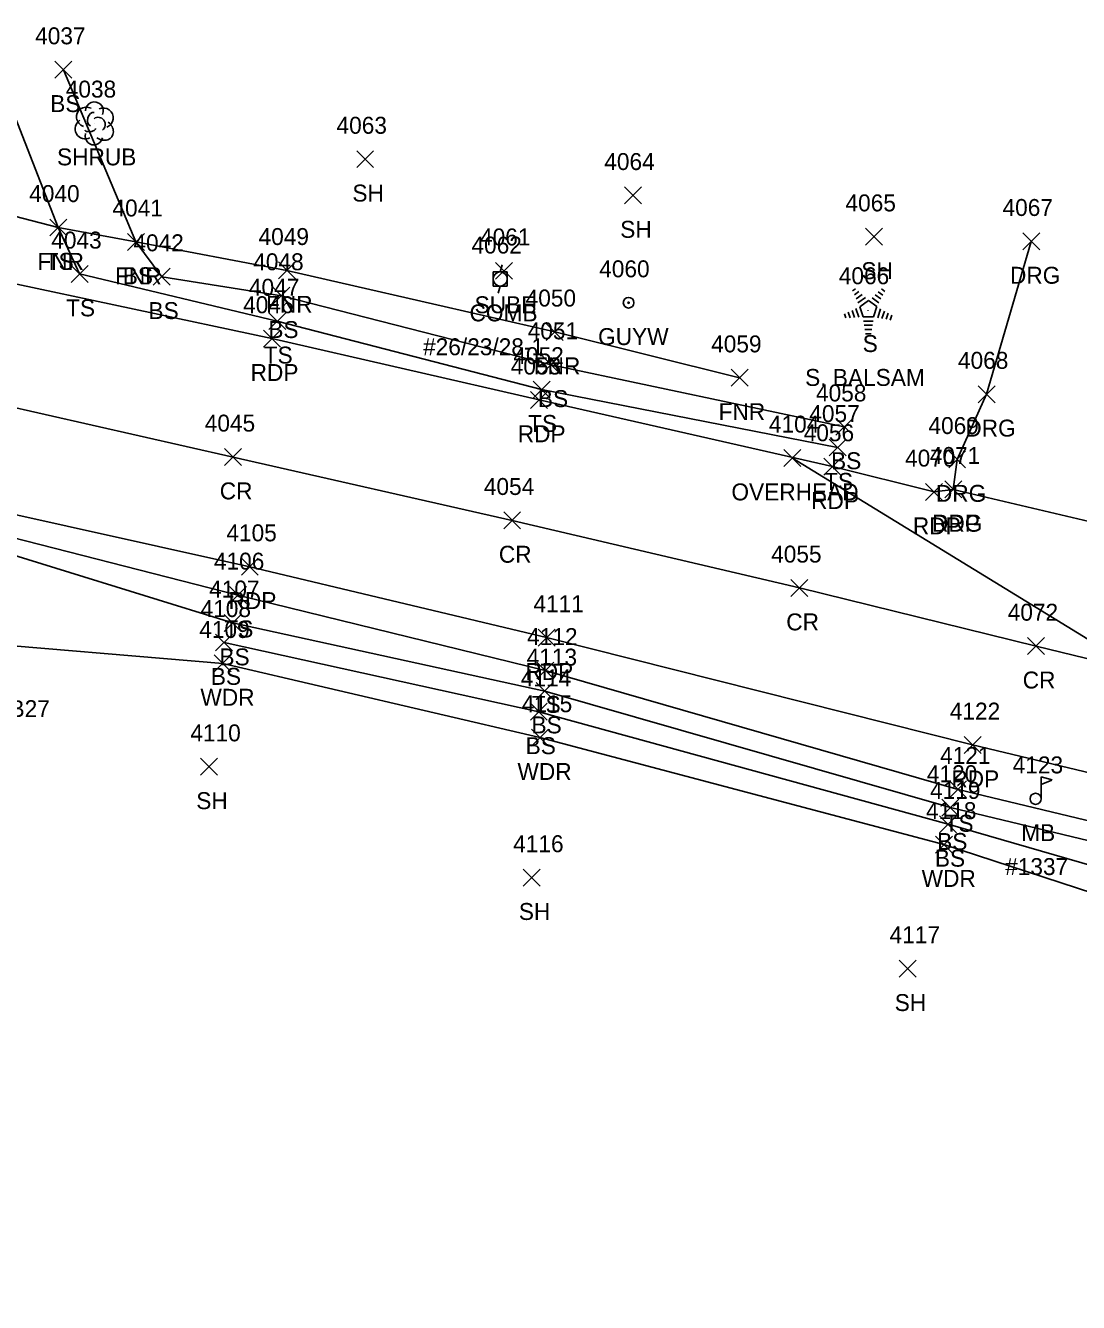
# Model space of a CAD drawing. Extents: x 1611797 to 1633212, y 298978 to 305475.
# Drawn here: x 1618698.8 to 1618823, y 301533.1 to 301683.8 of the extents above; entities that cross this region are included whole.
import ezdxf

# ---------------------------------------------------------------- set-up
doc = ezdxf.new("R2010")
doc.units = 0
for name, color, linetype in [('L_A', 7, 'Continuous'), ('L_C', 7, 'Continuous'), ('L_I', 7, 'Continuous'), ('L_TIC', 7, 'Continuous'), ('LAWA', 7, 'Continuous'), ('LELB', 7, 'Continuous'), ('LFNC', 7, 'Continuous'), ('LMB', 7, 'Continuous'), ('LSH', 7, 'Continuous'), ('LTC', 7, 'Continuous'), ('P_A', 7, 'Continuous'), ('P_I', 7, 'Continuous'), ('P_TIC', 7, 'Continuous'), ('PET', 7, 'Continuous'), ('PRC', 7, 'Continuous'), ('R_A', 7, 'Continuous'), ('R_I', 7, 'Continuous'), ('R_TIC', 7, 'Continuous'), ('RDG', 7, 'Continuous'), ('U_A', 7, 'Continuous'), ('U_C', 7, 'Continuous'), ('U_I', 7, 'Continuous'), ('U_TIC', 7, 'Continuous'), ('UCO', 7, 'Continuous'), ('UP', 7, 'Continuous'), ('UPGW', 7, 'Continuous')]:
    doc.layers.add(name, color=color, linetype=linetype)

msp = doc.modelspace()

# ---------------------------------------------------------------- linework, layer by layer
at = {"layer": 'L_TIC'}
for points in [[(1618702.23, 301677.55), (1618704.23, 301679.55)], [(1618704.23, 301677.55), (1618702.23, 301679.55)], [(1618737.83, 301666.99), (1618739.83, 301668.99)], [(1618739.83, 301666.99), (1618737.83, 301668.99)], [(1618769.43, 301662.71), (1618771.43, 301664.71)], [(1618771.43, 301662.71), (1618769.43, 301664.71)], [(1618701.61, 301658.93), (1618703.61, 301660.93)], [(1618703.61, 301658.93), (1618701.61, 301660.93)], [(1618701.61, 301658.93), (1618703.61, 301660.93)], [(1618703.61, 301658.93), (1618701.61, 301660.93)], [(1618710.78, 301657.23), (1618712.78, 301659.23)], [(1618712.78, 301657.23), (1618710.78, 301659.23)], [(1618710.78, 301657.23), (1618712.78, 301659.23)], [(1618712.78, 301657.23), (1618710.78, 301659.23)], [(1618797.88, 301657.83), (1618799.88, 301659.83)], [(1618799.88, 301657.83), (1618797.88, 301659.83)], [(1618704.13, 301653.44), (1618706.13, 301655.44)], [(1618706.13, 301653.44), (1618704.13, 301655.44)], [(1618713.82, 301653.12), (1618715.82, 301655.12)], [(1618715.82, 301653.12), (1618713.82, 301655.12)], [(1618728.59, 301653.86), (1618730.59, 301655.86)], [(1618730.59, 301653.86), (1618728.59, 301655.86)], [(1618727.95, 301650.88), (1618729.95, 301652.88)], [(1618729.95, 301650.88), (1618727.95, 301652.88)], [(1618727.45, 301647.87), (1618729.45, 301649.87)], [(1618729.45, 301647.87), (1618727.45, 301649.87)], [(1618760.19, 301646.6), (1618762.19, 301648.6)], [(1618762.19, 301646.6), (1618760.19, 301648.6)], [(1618759.77, 301642.73), (1618761.77, 301644.73)], [(1618761.77, 301642.73), (1618759.77, 301644.73)], [(1618782, 301641.19), (1618784, 301643.19)], [(1618784, 301641.19), (1618782, 301643.19)], [(1618758.65, 301639.8), (1618760.65, 301641.8)], [(1618760.65, 301639.8), (1618758.65, 301641.8)], [(1618794.36, 301635.4), (1618796.36, 301637.4)], [(1618796.36, 301635.4), (1618794.36, 301637.4)], [(1618793.57, 301632.96), (1618795.57, 301634.96)], [(1618795.57, 301632.96), (1618793.57, 301634.96)], [(1618722.81, 301615.55), (1618724.81, 301617.55)], [(1618724.81, 301615.55), (1618722.81, 301617.55)], [(1618722.19, 301612.25), (1618724.19, 301614.25)], [(1618724.19, 301612.25), (1618722.19, 301614.25)], [(1618721.18, 301609.95), (1618723.18, 301611.95)], [(1618723.18, 301609.95), (1618721.18, 301611.95)], [(1618721.03, 301607.48), (1618723.03, 301609.48)], [(1618723.03, 301607.48), (1618721.03, 301609.48)], [(1618759.07, 301606.64), (1618761.07, 301608.64)], [(1618761.07, 301606.64), (1618759.07, 301608.64)], [(1618759.01, 301604.22), (1618761.01, 301606.22)], [(1618761.01, 301604.22), (1618759.01, 301606.22)], [(1618758.32, 301601.77), (1618760.32, 301603.77)], [(1618760.32, 301601.77), (1618758.32, 301603.77)], [(1618758.44, 301598.72), (1618760.44, 301600.72)], [(1618760.44, 301598.72), (1618758.44, 301600.72)], [(1618719.41, 301595.28), (1618721.41, 301597.28)], [(1618721.41, 301595.28), (1618719.41, 301597.28)], [(1618807.79, 301592.61), (1618809.79, 301594.61)], [(1618809.79, 301592.61), (1618807.79, 301594.61)], [(1618806.88, 301590.46), (1618808.88, 301592.46)], [(1618808.88, 301590.46), (1618806.88, 301592.46)], [(1618806.6, 301588.49), (1618808.6, 301590.49)], [(1618808.6, 301588.49), (1618806.6, 301590.49)], [(1618806.12, 301586.1), (1618808.12, 301588.1)], [(1618808.12, 301586.1), (1618806.12, 301588.1)], [(1618757.47, 301582.2), (1618759.47, 301584.2)], [(1618759.47, 301582.2), (1618757.47, 301584.2)], [(1618801.83, 301571.45), (1618803.83, 301573.45)], [(1618803.83, 301571.45), (1618801.83, 301573.45)]]:
    msp.add_lwpolyline(points, dxfattribs=at)
at = {"layer": 'LAWA'}
msp.add_lwpolyline([(1618592.11, 301628.73), (1618619.62, 301626.32), (1618626.95, 301625.61), (1618639.73, 301623.62), (1618658.3, 301618.87), (1618690.24, 301611.14), (1618722.03, 301608.48), (1618759.44, 301599.72), (1618807.12, 301587.1), (1618854.3, 301571.69), (1618882.81, 301567.28), (1618933.27, 301549.67)], dxfattribs=at)
at = {"layer": 'LELB'}
for points in [[(1618695.68, 301677.59), (1618702.61, 301659.93), (1618705.13, 301654.44), (1618728.45, 301648.87), (1618759.65, 301640.8), (1618794.57, 301633.96)], [(1618703.23, 301678.55), (1618711.78, 301658.23), (1618714.82, 301654.12), (1618728.95, 301651.88), (1618760.77, 301643.73), (1618795.36, 301636.4)], [(1618657.67, 301631.81), (1618692.09, 301624.65), (1618723.81, 301616.55), (1618760.07, 301607.64), (1618808.79, 301593.61), (1618856.77, 301582.06), (1618887.05, 301575.99), (1618932.84, 301565.47), (1618968.99, 301557.62), (1618984.38, 301555.84), (1618998.28, 301546.42), (1619033.77, 301547.29), (1619059.57, 301546.82)], [(1618629.16, 301628.34), (1618640.74, 301627.28), (1618657.5, 301627.86), (1618691.86, 301622.93), (1618723.19, 301613.25), (1618760.01, 301605.22), (1618807.88, 301591.46), (1618856.82, 301579.73), (1618886.05, 301572.09), (1618931.8, 301561.7)], [(1618722.18, 301610.95), (1618759.32, 301602.77), (1618807.6, 301589.49), (1618856.16, 301575.47), (1618884.37, 301569.92), (1618933.27, 301549.67), (1618967.01, 301550.39), (1618996.48, 301538.98), (1619032.9, 301537.91), (1619058.31, 301540.99), (1619073.61, 301541.82), (1619095.78, 301537.82), (1619116.26, 301533.06), (1619132.53, 301537.93), (1619138.66, 301539.63), (1619159.41, 301538.86)]]:
    msp.add_lwpolyline(points, dxfattribs=at)
at = {"layer": 'LFNC'}
msp.add_lwpolyline([(1618694.22, 301662.09), (1618702.61, 301659.93), (1618711.78, 301658.23), (1618729.59, 301654.86), (1618761.19, 301647.6), (1618783, 301642.19)], dxfattribs=at)
at = {"layer": 'LMB'}
for p, q in [((1618818.58, 301592.51), (1618818.58, 301595.11)), ((1618818.58, 301595.1), (1618819.87, 301594.72)), ((1618818.58, 301594.2), (1618819.86, 301594.71)), ((1618817.93, 301592.5), (1618817.93, 301592.5))]:
    msp.add_line(p, q, dxfattribs=at)
msp.add_circle((1618817.93, 301592.5), 0.656, dxfattribs=at)
at = {"layer": 'LSH'}
msp.add_line((1618706.84, 301672.26), (1618706.84, 301672.26), dxfattribs=at)
msp.add_line((1618706.84, 301672.26), (1618706.84, 301672.26), dxfattribs=at)
msp.add_arc((1618706.89, 301673.7), 1.05, 335.5272, 180.9563, dxfattribs=at)
for centre, major_axis, ratio, start_param, end_param in [((1618706.05, 301672.93), (1.21, -0.51), 0.895232, 1.570796, 4.712389), ((1618707.88, 301672.85), (-1.14, -0.48), 0.949671, 1.570796, 4.712389), ((1618706.63, 301672.72), (-0.208, -0.792), 0.645439, 3.141593, 6.283185), ((1618707.34, 301672.1), (-0.5, 0.667), 0.989748, 3.141593, 6.283185), ((1618705.76, 301671.55), (0.58, -1.04), 0.959034, 3.141593, 6.283185), ((1618706.38, 301671.51), (-0.625, -0.083), 0.423636, 0, 3.141593), ((1618707.84, 301671.43), (-1.09, 0.79), 0.841452, 1.570796, 4.712389), ((1618706.84, 301670.76), (0.26, 1.06), 0.942809, 1.570796, 4.712389)]:
    msp.add_ellipse(centre, major_axis=major_axis, ratio=ratio, start_param=start_param, end_param=end_param, dxfattribs=at)
at = {"layer": 'LTC'}
for p, q in [((1618796.34, 301652.44), (1618796.7, 301652.69)), ((1618796.55, 301651.97), (1618797.08, 301652.36)), ((1618796.76, 301651.51), (1618797.46, 301652.02)), ((1618796.97, 301651.04), (1618797.85, 301651.68)), ((1618798.63, 301651.63), (1618799.44, 301651.04)), ((1618799, 301651.98), (1618799.68, 301651.49)), ((1618799.37, 301652.33), (1618799.92, 301651.93)), ((1618799.74, 301652.68), (1618800.16, 301652.37)), ((1618796.28, 301650.15), (1618796.56, 301649.31)), ((1618796.74, 301650.37), (1618797.07, 301649.35)), ((1618797.19, 301650.58), (1618798.21, 301651.32)), ((1618797.19, 301650.58), (1618797.58, 301649.39)), ((1618798.21, 301651.32), (1618799.2, 301650.59)), ((1618799.2, 301650.59), (1618798.81, 301649.39)), ((1618799.64, 301650.32), (1618799.3, 301649.28)), ((1618800.09, 301650.07), (1618799.8, 301649.19)), ((1618795.37, 301649.72), (1618795.53, 301649.25)), ((1618795.83, 301649.93), (1618796.04, 301649.28)), ((1618798.81, 301649.39), (1618797.58, 301649.39)), ((1618798.77, 301648.89), (1618797.63, 301648.89)), ((1618800.53, 301649.82), (1618800.29, 301649.09)), ((1618800.97, 301649.57), (1618800.79, 301649)), ((1618798.69, 301648.39), (1618797.7, 301648.39)), ((1618798.61, 301647.89), (1618797.77, 301647.89)), ((1618798.52, 301647.39), (1618797.85, 301647.39))]:
    msp.add_line(p, q, dxfattribs=at)
at = {"layer": 'P_TIC'}
for points in [[(1618726.83, 301645.81), (1618728.83, 301647.81)], [(1618728.83, 301645.81), (1618726.83, 301647.81)], [(1618758.34, 301638.58), (1618760.34, 301640.58)], [(1618760.34, 301638.58), (1618758.34, 301640.58)], [(1618722.24, 301631.84), (1618724.24, 301633.84)], [(1618724.24, 301631.84), (1618722.24, 301633.84)], [(1618792.96, 301630.7), (1618794.96, 301632.7)], [(1618794.96, 301630.7), (1618792.96, 301632.7)], [(1618804.96, 301627.71), (1618806.96, 301629.71)], [(1618806.96, 301627.71), (1618804.96, 301629.71)], [(1618807.22, 301628.02), (1618809.22, 301630.02)], [(1618809.22, 301628.02), (1618807.22, 301630.02)], [(1618755.17, 301624.36), (1618757.17, 301626.36)], [(1618757.17, 301624.36), (1618755.17, 301626.36)], [(1618724.22, 301618.89), (1618726.22, 301620.89)], [(1618726.22, 301618.89), (1618724.22, 301620.89)], [(1618789.07, 301616.38), (1618791.07, 301618.38)], [(1618791.07, 301616.38), (1618789.07, 301618.38)], [(1618759.24, 301610.52), (1618761.24, 301612.52)], [(1618761.24, 301610.52), (1618759.24, 301612.52)], [(1618816.98, 301609.52), (1618818.98, 301611.52)], [(1618818.98, 301609.52), (1618816.98, 301611.52)], [(1618809.5, 301597.85), (1618811.5, 301599.85)], [(1618811.5, 301597.85), (1618809.5, 301599.85)]]:
    msp.add_lwpolyline(points, dxfattribs=at)
at = {"layer": 'PET'}
for points in [[(1618367.85, 301683.76), (1618394.32, 301683.74), (1618413.06, 301683.66), (1618440.96, 301682.42), (1618466.91, 301681.41), (1618511.36, 301678.7), (1618547.91, 301675.5), (1618587.28, 301671.12), (1618618.1, 301667.16), (1618661.88, 301660.13), (1618695.27, 301653.75), (1618727.83, 301646.81), (1618759.34, 301639.58), (1618793.96, 301631.7), (1618805.96, 301628.71), (1618808.22, 301629.02), (1618837.64, 301622.08), (1618840.38, 301620.42), (1618872.9, 301612.7), (1618904.33, 301605.02), (1618942.45, 301596.77)], [(1618378.13, 301657.53), (1618408.04, 301656.88), (1618442.73, 301655.9), (1618490.99, 301653.54), (1618538.08, 301650.07), (1618570.49, 301647.26), (1618595.97, 301644.13), (1618627.51, 301639.35), (1618641.85, 301636.75), (1618657.75, 301634.03), (1618692.86, 301627.08), (1618725.22, 301619.89), (1618760.24, 301611.52), (1618810.5, 301598.85), (1618857.61, 301587.58), (1618888.23, 301580.37), (1618933.16, 301570.89)]]:
    msp.add_lwpolyline(points, dxfattribs=at)
at = {"layer": 'PRC'}
msp.add_lwpolyline([(1618381.95, 301669.67), (1618413.51, 301669.86), (1618440.93, 301668.97), (1618490.16, 301666.62), (1618540.2, 301662.27), (1618571.53, 301659.06), (1618608.62, 301654.38), (1618629.18, 301651.35), (1618659.85, 301646.13), (1618695.48, 301639.12), (1618723.24, 301632.84), (1618756.17, 301625.36), (1618790.07, 301617.38), (1618817.98, 301610.52), (1618868.61, 301598.22), (1618901.02, 301590.58), (1618940.05, 301582.59)], dxfattribs=at)
at = {"layer": 'R_TIC'}
for points in [[(1618816.42, 301657.29), (1618818.42, 301659.29)], [(1618818.42, 301657.29), (1618816.42, 301659.29)], [(1618811.15, 301639.25), (1618813.15, 301641.25)], [(1618813.15, 301639.25), (1618811.15, 301641.25)], [(1618807.68, 301631.55), (1618809.68, 301633.55)], [(1618809.68, 301631.55), (1618807.68, 301633.55)], [(1618807.22, 301628.02), (1618809.22, 301630.02)], [(1618809.22, 301628.02), (1618807.22, 301630.02)]]:
    msp.add_lwpolyline(points, dxfattribs=at)
at = {"layer": 'RDG'}
msp.add_lwpolyline([(1618817.42, 301658.29), (1618812.15, 301640.25), (1618808.68, 301632.55), (1618808.22, 301629.02)], dxfattribs=at)
at = {"layer": 'U_TIC'}
for points in [[(1618754.2, 301653.81), (1618756.2, 301655.81)], [(1618756.2, 301653.81), (1618754.2, 301655.81)], [(1618788.23, 301631.72), (1618790.23, 301633.72)], [(1618790.23, 301631.72), (1618788.23, 301633.72)]]:
    msp.add_lwpolyline(points, dxfattribs=at)
at = {"layer": 'UCO'}
msp.add_lwpolyline([(1618831.4, 301606.86), (1618789.23, 301632.72)], dxfattribs=at)
at = {"layer": 'UP'}
for p, q in [((1618753.93, 301653.02), (1618753.93, 301654.69)), ((1618753.93, 301654.69), (1618755.59, 301654.69)), ((1618755.01, 301655.52), (1618754.76, 301654.69)), ((1618755.59, 301654.69), (1618755.59, 301653.02)), ((1618754.76, 301653.85), (1618754.76, 301653.85)), ((1618755.59, 301653.02), (1618753.93, 301653.02)), ((1618754.51, 301652.19), (1618754.76, 301653.02))]:
    msp.add_line(p, q, dxfattribs=at)
msp.add_circle((1618754.76, 301653.85), 0.833, dxfattribs=at)
at = {"layer": 'UPGW'}
for radius in [0.625, 0.0833]:
    msp.add_circle((1618769.91, 301651.05), radius, dxfattribs=at)

# ---------------------------------------------------------------- texts
at = {"layer": 'L_A'}
for s, p in [('BS', (1618701.67, 301673.55)), ('SHRUB', (1618702.47, 301667.26)), ('SH', (1618737.32, 301662.99)), ('SH', (1618768.92, 301658.71)), ('FNR', (1618700.15, 301654.93)), ('TS', (1618701.02, 301654.93)), ('FNR', (1618709.32, 301653.23)), ('BS', (1618710.22, 301653.23)), ('SH', (1618797.37, 301653.83)), ('FNR', (1618727.13, 301649.86)), ('TS', (1618703.54, 301649.44)), ('BS', (1618713.26, 301649.12)), ('BS', (1618727.4, 301646.88)), ('S', (1618797.53, 301645.23)), ('TS', (1618726.86, 301643.87)), ('FNR', (1618758.72, 301642.6)), ('BS', (1618759.21, 301638.73)), ('FNR', (1618780.53, 301637.19)), ('TS', (1618758.06, 301635.8)), ('BS', (1618793.8, 301631.4)), ('TS', (1618792.98, 301628.96)), ('TS', (1618722.22, 301611.55)), ('BS', (1618721.63, 301608.25)), ('BS', (1618720.62, 301605.95)), ('WDR', (1618719.39, 301603.48)), ('TS', (1618758.48, 301602.64)), ('BS', (1618758.45, 301600.22)), ('BS', (1618757.76, 301597.77)), ('WDR', (1618756.8, 301594.72)), ('SH', (1618718.9, 301591.28)), ('TS', (1618807.19, 301588.61)), ('BS', (1618806.32, 301586.46)), ('MB', (1618816.23, 301587.5)), ('BS', (1618806.05, 301584.49)), ('WDR', (1618804.49, 301582.1)), ('SH', (1618756.96, 301578.2)), ('SH', (1618801.31, 301567.45))]:
    msp.add_text(s, height=2, dxfattribs=at).set_placement(p)
at = {"layer": 'L_C'}
for s, p in [('S. BALSAM', (1618790.74, 301641.23)), ('#1337', (1618814.34, 301583.5))]:
    msp.add_text(s, height=2, dxfattribs=at).set_placement(p)
at = {"layer": 'L_I'}
for s, p in [('4037', (1618699.89, 301681.55)), ('4038', (1618703.5, 301675.26)), ('4063', (1618735.45, 301670.99)), ('4064', (1618767.04, 301666.71)), ('4040', (1618699.19, 301662.93)), ('4040', (1618699.19, 301662.93)), ('4065', (1618795.5, 301661.83)), ('4041', (1618709.01, 301661.23)), ('4041', (1618709.01, 301661.23)), ('4043', (1618701.79, 301657.44)), ('4042', (1618711.48, 301657.12)), ('4049', (1618726.25, 301657.86)), ('4048', (1618725.62, 301654.88)), ('4066', (1618794.71, 301653.23)), ('4047', (1618725.11, 301651.87)), ('4050', (1618757.76, 301650.6)), ('4051', (1618758, 301646.73)), ('4059', (1618779.65, 301645.19)), ('4052', (1618756.31, 301643.8)), ('4058', (1618792.02, 301639.4)), ('4057', (1618791.23, 301636.96)), ('4106', (1618720.98, 301619.55)), ('4107', (1618720.42, 301616.25)), ('4108', (1618719.41, 301613.95)), ('4109', (1618719.25, 301611.48)), ('4112', (1618757.94, 301610.64)), ('4113', (1618757.88, 301608.22)), ('4114', (1618757.19, 301605.77)), ('4115', (1618757.31, 301602.72)), ('4110', (1618718.2, 301599.28)), ('4121', (1618806.66, 301596.61)), ('4123', (1618815.23, 301595.5)), ('4120', (1618805.1, 301594.46)), ('4119', (1618805.47, 301592.49)), ('4118', (1618805, 301590.1)), ('4116', (1618756.29, 301586.2)), ('4117', (1618800.7, 301575.45))]:
    msp.add_text(s, height=2, dxfattribs=at).set_placement(p)
at = {"layer": 'LTC'}
msp.add_text('.', height=1.04, rotation=270, dxfattribs=at).set_placement((1618798.09, 301650.33))
at = {"layer": 'P_A'}
for s, p in [('RDP', (1618725.31, 301641.81)), ('RDP', (1618756.83, 301634.58)), ('CR', (1618721.67, 301627.84)), ('RDP', (1618791.45, 301626.7)), ('RDP', (1618805.71, 301624.02)), ('RDP', (1618803.45, 301623.71)), ('CR', (1618754.6, 301620.36)), ('RDP', (1618722.71, 301614.89)), ('CR', (1618788.51, 301612.38)), ('RDP', (1618757.73, 301606.52)), ('CR', (1618816.41, 301605.52)), ('RDP', (1618807.99, 301593.85))]:
    msp.add_text(s, height=2, dxfattribs=at).set_placement(p)
at = {"layer": 'P_I'}
for s, p in [('4046', (1618724.43, 301649.81)), ('4053', (1618756, 301642.58)), ('4045', (1618719.9, 301635.84)), ('4056', (1618790.57, 301634.7)), ('4070', (1618802.53, 301631.71)), ('4071', (1618805.45, 301632.02)), ('4054', (1618752.83, 301628.36)), ('4105', (1618722.45, 301622.89)), ('4055', (1618786.73, 301620.38)), ('4111', (1618758.68, 301614.52)), ('4072', (1618814.64, 301613.52)), ('4122', (1618807.81, 301601.85))]:
    msp.add_text(s, height=2, dxfattribs=at).set_placement(p)
at = {"layer": 'R_A'}
for p in [(1618814.91, 301653.29), (1618809.64, 301635.25), (1618806.17, 301627.55), (1618805.71, 301624.02)]:
    msp.add_text('DRG', height=2, dxfattribs=at).set_placement(p)
at = {"layer": 'R_I'}
for s, p in [('4067', (1618814.03, 301661.29)), ('4068', (1618808.77, 301643.25)), ('4069', (1618805.29, 301635.55)), ('4071', (1618805.45, 301632.02))]:
    msp.add_text(s, height=2, dxfattribs=at).set_placement(p)
at = {"layer": 'U_A'}
for s, p in [('SUBE', (1618751.74, 301649.81)), ('COMB', (1618751.14, 301648.85)), ('GUYW', (1618766.31, 301646.05)), ('OVERHEAD', (1618782.04, 301627.72))]:
    msp.add_text(s, height=2, dxfattribs=at).set_placement(p)
at = {"layer": 'U_C'}
for s, p in [('#26/23/28-1', (1618745.66, 301644.85)), ('BRACE POLE #PB27', (1618675.76, 301602.14))]:
    msp.add_text(s, height=2, dxfattribs=at).set_placement(p)
at = {"layer": 'U_I'}
for s, p in [('4061', (1618752.38, 301657.81)), ('4062', (1618751.37, 301656.85)), ('4060', (1618766.44, 301654.05)), ('4104', (1618786.46, 301635.72))]:
    msp.add_text(s, height=2, dxfattribs=at).set_placement(p)

doc.saveas('drawing.dxf')
